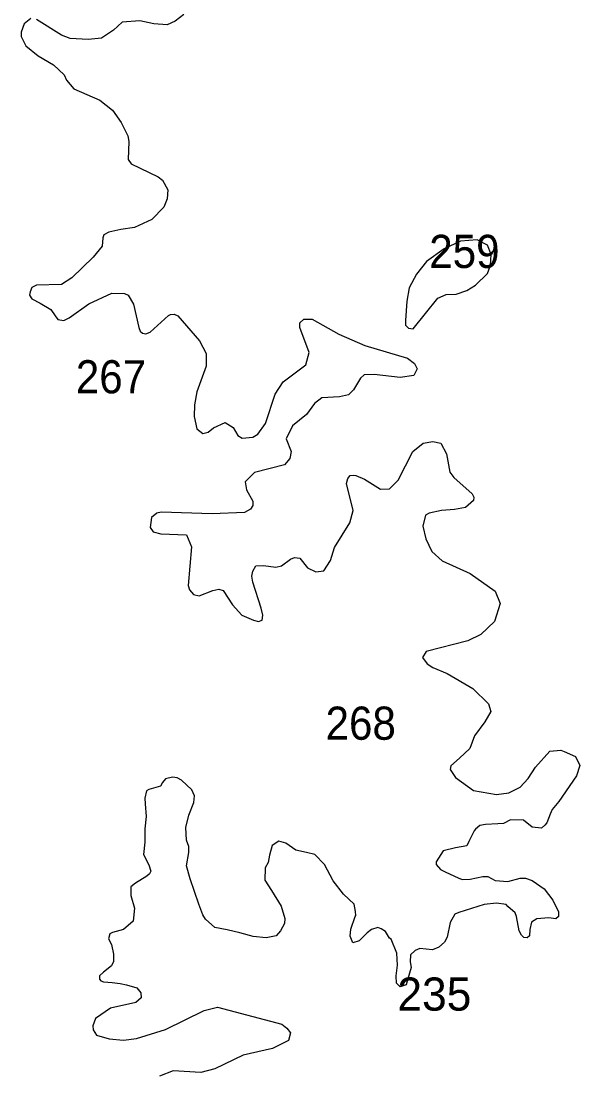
# Model space of a CAD drawing. Extents: x 499.9 to 555.3, y 9281.5 to 9336.8.
# Drawn here: x 510.77 to 513.46, y 9322.98 to 9328.05 of the extents above; entities that cross this region are included whole.
import ezdxf

# ---------------------------------------------------------------- set-up
doc = ezdxf.new("R2010")
doc.units = 0
doc.header["$LTSCALE"] = 0.064
doc.layers.add('1', color=7, linetype='Continuous', lineweight=25)
doc.layers.add('21', color=7, linetype='Continuous')

msp = doc.modelspace()

# ---------------------------------------------------------------- linework, layer by layer
at = {"layer": '1'}
for points in [[(510.8131, 9328.0624), (510.7815, 9328.0356), (510.7666, 9327.9967), (510.7664, 9327.9759), (510.7903, 9327.9309), (510.8497, 9327.8825), (510.9231, 9327.8387), (510.9747, 9327.7905), (510.9849, 9327.7645), (511.021, 9327.7224), (511.1465, 9327.668), (511.207, 9327.6202), (511.25, 9327.5598), (511.2817, 9327.4962), (511.2861, 9327.4681), (511.2825, 9327.382), (511.2969, 9327.3611), (511.4273, 9327.2984), (511.4493, 9327.2821), (511.4738, 9327.2358), (511.4711, 9327.1912), (511.4549, 9327.1518), (511.3974, 9327.0917), (511.3129, 9327.0541), (511.2477, 9327.044), (511.1894, 9327.0312), (511.1664, 9327.0182), (511.1606, 9327.0029), (511.1571, 9326.964), (511.1147, 9326.9106), (511.0113, 9326.8103), (510.9612, 9326.7785), (510.8412, 9326.7748), (510.8191, 9326.7645), (510.8098, 9326.7434), (510.8074, 9326.7275), (510.818, 9326.7095), (510.8593, 9326.6883), (510.9093, 9326.6573), (510.9303, 9326.6276), (510.944, 9326.6089), (510.9726, 9326.6042), (510.9984, 9326.6179), (511.0926, 9326.6845), (511.204, 9326.7368), (511.265, 9326.7351)], [(511.5509, 9328.081), (511.5094, 9328.0485), (511.4713, 9328.0312), (511.4068, 9328.0359), (511.34, 9328.05), (511.2547, 9328.0439), (511.2118, 9328.0055), (511.1537, 9327.9679), (511.0902, 9327.961), (511.0032, 9327.9648), (510.9614, 9327.9822), (510.8417, 9328.0575)], [(511.265, 9326.7351), (511.2837, 9326.7266), (511.3088, 9326.6829), (511.3344, 9326.5708), (511.3407, 9326.5534), (511.3528, 9326.5432)], [(511.3528, 9326.5432), (511.3689, 9326.5405), (511.389, 9326.5484), (511.4771, 9326.6281), (511.4875, 9326.6333), (511.5047, 9326.6351), (511.5227, 9326.6264), (511.6266, 9326.5069), (511.659, 9326.445), (511.6588, 9326.3846), (511.6144, 9326.2603), (511.6033, 9326.1967), (511.6019, 9326.1411), (511.6145, 9326.0822), (511.6432, 9326.0595), (511.6695, 9326.0653), (511.6952, 9326.0871), (511.7514, 9326.1125), (511.7889, 9326.088), (511.8121, 9326.0496), (511.8336, 9326.0373), (511.8842, 9326.0416), (511.9079, 9326.0566), (511.9454, 9326.1068), (511.9919, 9326.2484), (512.0306, 9326.3083), (512.1398, 9326.391), (512.1552, 9326.4497), (512.1112, 9326.5714), (512.1116, 9326.5935), (512.1297, 9326.6107), (512.1703, 9326.6103), (512.2997, 9326.5393), (512.4238, 9326.4837), (512.6302, 9326.4229), (512.6639, 9326.3966), (512.6771, 9326.3709), (512.6608, 9326.3392), (512.5941, 9326.3298), (512.4697, 9326.3438), (512.4207, 9326.3422), (512.404, 9326.3263), (512.3701, 9326.2698), (512.345, 9326.2462), (512.3021, 9326.2359), (512.2178, 9326.2307), (512.1818, 9326.2042), (512.1428, 9326.1514), (512.0748, 9326.0955), (512.0451, 9326.0332), (512.0694, 9325.9724), (512.0631, 9325.9382), (512.0369, 9325.9072), (511.8916, 9325.871), (511.8473, 9325.825), (511.8531, 9325.7876), (511.8843, 9325.7322), (511.8849, 9325.7112), (511.8729, 9325.6945), (511.8442, 9325.6775), (511.6877, 9325.6707), (511.4418, 9325.6795), (511.4205, 9325.6752), (511.3956, 9325.6536), (511.389, 9325.6058), (511.4038, 9325.5847), (511.4409, 9325.5741), (511.5638, 9325.5694), (511.5888, 9325.5123), (511.5718, 9325.3262), (511.5793, 9325.3039), (511.5989, 9325.2827), (511.6248, 9325.2763), (511.6907, 9325.302), (511.7211, 9325.3075), (511.7404, 9325.3018), (511.787, 9325.2324), (511.8311, 9325.1823), (511.8874, 9325.1588), (511.9124, 9325.1524), (511.9293, 9325.1577), (511.9317, 9325.183), (511.9249, 9325.2163), (511.8838, 9325.3412), (511.8799, 9325.3709), (511.885, 9325.3953), (511.8984, 9325.4203), (511.9352, 9325.4222), (511.9945, 9325.4134), (512.0226, 9325.4198), (512.0666, 9325.4523), (512.0851, 9325.4603), (512.1102, 9325.457), (512.1473, 9325.4108), (512.1888, 9325.3917)], [(512.3678, 9325.6873), (512.3359, 9325.8179), (512.3419, 9325.8421), (512.354, 9325.856), (512.3677, 9325.8576), (512.3815, 9325.8558), (512.423, 9325.8392), (512.5005, 9325.7905), (512.5439, 9325.792), (512.5853, 9325.8332), (512.6561, 9325.972), (512.7056, 9326.0128), (512.7525, 9326.0207), (512.7904, 9326.0123), (512.819, 9325.961), (512.8344, 9325.8723), (512.8541, 9325.8471), (512.9423, 9325.7684), (512.9498, 9325.7521), (512.9482, 9325.7362), (512.9092, 9325.7025), (512.8567, 9325.6915), (512.7935, 9325.6878), (512.7352, 9325.6753), (512.7173, 9325.665), (512.7034, 9325.6118), (512.7192, 9325.5514), (512.7468, 9325.4903), (512.7971, 9325.4445), (512.9316, 9325.383), (513.0531, 9325.298), (513.0768, 9325.2393), (513.0503, 9325.151), (512.9839, 9325.0887), (512.9208, 9325.059), (512.7198, 9325.0072), (512.7022, 9324.9774), (512.725, 9324.9472), (512.753, 9324.9291), (512.8217, 9324.9015), (512.9451, 9324.8286), (513.0203, 9324.7536), (513.0317, 9324.7172), (513.0039, 9324.668), (512.9532, 9324.5995), (512.9305, 9324.5392), (512.8817, 9324.4914), (512.8388, 9324.4552), (512.8356, 9324.4376), (512.8609, 9324.3991), (512.949, 9324.3368), (513.0589, 9324.3164), (513.1181, 9324.324), (513.1738, 9324.3527), (513.2123, 9324.3943), (513.2474, 9324.4484), (513.3165, 9324.5251), (513.3697, 9324.5306), (513.3858, 9324.5245), (513.4397, 9324.5003), (513.4619, 9324.456), (513.4454, 9324.4065), (513.3603, 9324.2822), (513.328, 9324.2448), (513.3176, 9324.2224), (513.3014, 9324.1794), (513.2921, 9324.1686), (513.2762, 9324.154), (513.2316, 9324.1588), (513.1902, 9324.1922), (513.1266, 9324.1937), (513.0932, 9324.1763), (513.0661, 9324.1747), (513.0056, 9324.1715), (512.9786, 9324.1667), (512.9579, 9324.1492), (512.9515, 9324.1412), (512.926, 9324.0903), (512.9165, 9324.0696), (512.8624, 9324.0585), (512.8019, 9324.0441), (512.7685, 9323.9916), (512.7685, 9323.9789), (512.7891, 9323.9551), (512.8147, 9323.9423), (512.8751, 9323.9152), (512.8942, 9323.9057), (512.9324, 9323.9073), (512.9929, 9323.9216), (513.0168, 9323.9216), (513.0534, 9323.9009), (513.1139, 9323.8961), (513.1743, 9323.9121), (513.1998, 9323.9121), (513.2316, 9323.9009)], [(512.1888, 9325.3917), (512.226, 9325.3963), (512.2589, 9325.4463), (512.2777, 9325.5086), (512.3513, 9325.6278), (512.3678, 9325.6873)], [(513.3451, 9323.7165), (513.3112, 9323.7211), (513.2539, 9323.7163), (513.2285, 9323.7004), (513.2205, 9323.6654), (513.2189, 9323.6352), (513.2072, 9323.6253), (513.1918, 9323.6272), (513.1795, 9323.6384), (513.168, 9323.659), (513.1552, 9323.7275), (513.1489, 9323.745), (513.1138, 9323.7768), (513.1059, 9323.7863), (513.0598, 9323.7927), (512.9993, 9323.7863), (512.9388, 9323.7672), (512.8783, 9323.7465), (512.8592, 9323.7386), (512.8353, 9323.6988), (512.821, 9323.6288), (512.8083, 9323.6033), (512.7812, 9323.5794), (512.751, 9323.5667), (512.6903, 9323.5729), (512.6664, 9323.5634), (512.644, 9323.5426), (512.6425, 9323.5091), (512.6472, 9323.482), (512.6313, 9323.4278), (512.6233, 9323.3975), (512.5946, 9323.3879), (512.577, 9323.4054), (512.5754, 9323.4421), (512.5818, 9323.4932), (512.5786, 9323.5506), (512.5515, 9323.6192), (512.5441, 9323.624), (512.5234, 9323.6558), (512.5027, 9323.6686), (512.4868, 9323.6749), (512.4565, 9323.6654), (512.4359, 9323.6495), (512.3976, 9323.6097), (512.3658, 9323.6001), (512.3531, 9323.6336), (512.3563, 9323.667), (512.3785, 9323.7275), (512.3817, 9323.7322), (512.3786, 9323.7513), (512.3722, 9323.7879), (512.3213, 9323.8357), (512.2719, 9323.8993), (512.2305, 9323.9789), (512.1828, 9324.0267), (512.143, 9324.0362), (512.0921, 9324.0473), (512.0427, 9324.0824), (512.0093, 9324.0919), (511.9775, 9324.0712), (511.9648, 9324.0235), (511.9584, 9323.9884), (511.944, 9323.963), (511.9425, 9323.9025), (511.9743, 9323.8532), (512.0205, 9323.7784), (512.038, 9323.7179), (512.0364, 9323.694), (512.0173, 9323.659), (511.9966, 9323.6351), (511.9488, 9323.6256), (511.8852, 9323.632), (511.8215, 9323.6495), (511.761, 9323.6638), (511.7006, 9323.6749), (511.656, 9323.7147), (511.6432, 9323.7354), (511.6242, 9323.7879), (511.6035, 9323.8484), (511.5828, 9323.9089), (511.5637, 9323.9726), (511.5764, 9324.0362), (511.5764, 9324.0664), (511.5637, 9324.0967), (511.5605, 9324.1572), (511.5764, 9324.2177), (511.6003, 9324.2781), (511.6035, 9324.31), (511.5907, 9324.3386), (511.5398, 9324.3863), (511.5191, 9324.3975), (511.4968, 9324.4007), (511.4634, 9324.3927), (511.4491, 9324.3752), (511.4395, 9324.3577)], [(511.4395, 9324.3577), (511.3822, 9324.3402), (511.3711, 9324.3338), (511.3631, 9324.2988), (511.3647, 9324.2718), (511.3695, 9324.2113)], [(511.3695, 9324.2113), (511.3631, 9324.1508), (511.3631, 9324.0872), (511.3568, 9324.0267), (511.3822, 9323.9773), (511.3918, 9323.9471), (511.3854, 9323.9343), (511.3726, 9323.9232), (511.3186, 9323.8882), (511.2963, 9323.8707), (511.2963, 9323.8293), (511.3138, 9323.7688), (511.3074, 9323.7052), (511.2612, 9323.6654), (511.2075, 9323.6513), (511.1942, 9323.6446), (511.1889, 9323.6207), (511.2022, 9323.5928), (511.2128, 9323.5462), (511.2119, 9323.511), (511.2022, 9323.489), (511.164, 9323.4599), (511.144, 9323.4412), (511.1449, 9323.4248), (511.1517, 9323.4176), (511.164, 9323.4121), (511.2055, 9323.4089), (511.2438, 9323.4041), (511.2758, 9323.3977), (511.3255, 9323.3841), (511.344, 9323.3592), (511.3451, 9323.335), (511.3195, 9323.313), (511.1982, 9323.285), (511.1256, 9323.2348), (511.112, 9323.1996), (511.1141, 9323.1813), (511.1306, 9323.1553), (511.1913, 9323.137), (511.2604, 9323.1306), (511.3226, 9323.1388), (511.4629, 9323.1823), (511.6492, 9323.2744), (511.7132, 9323.2895), (512.0249, 9323.209), (512.0489, 9323.1883), (512.066, 9323.1663), (512.0559, 9323.1301), (511.9795, 9323.0902), (511.8382, 9323.0591), (511.7005, 9322.9921), (511.6328, 9322.9747), (511.5, 9322.9823), (511.4339, 9322.9573)], [(513.2316, 9323.9009), (513.2889, 9323.8611), (513.3303, 9323.807), (513.3589, 9323.7497), (513.3589, 9323.7274), (513.3451, 9323.7165)]]:
    msp.add_lwpolyline(points, dxfattribs=at)
msp.add_lwpolyline([(513.0166, 9326.832), (513.0307, 9326.8712), (513.0339, 9326.923), (513.0162, 9326.9677), (512.9654, 9326.9937), (512.8858, 9326.988), (512.8066, 9326.9504), (512.7214, 9326.8886), (512.6733, 9326.8281), (512.6386, 9326.762), (512.6268, 9326.6978), (512.6206, 9326.6037), (512.6209, 9326.5825), (512.6346, 9326.567), (512.6567, 9326.5636), (512.7771, 9326.7118), (512.8162, 9326.7304), (512.8655, 9326.7308), (512.917, 9326.7486), (512.9577, 9326.7753)], close=True, dxfattribs=at)

# ---------------------------------------------------------------- texts
at = {"layer": '21', "width": 0.95}
for s, p in [('259', (512.735, 9326.858)), ('267', (511.0305, 9326.2528)), ('268', (512.235, 9324.5809))]:
    msp.add_text(s, height=0.16, dxfattribs=at).set_placement(p)
at = {"layer": '21'}
msp.add_text('235', height=0.16, dxfattribs=at).set_placement((512.5812, 9323.2735))

doc.saveas('drawing.dxf')
